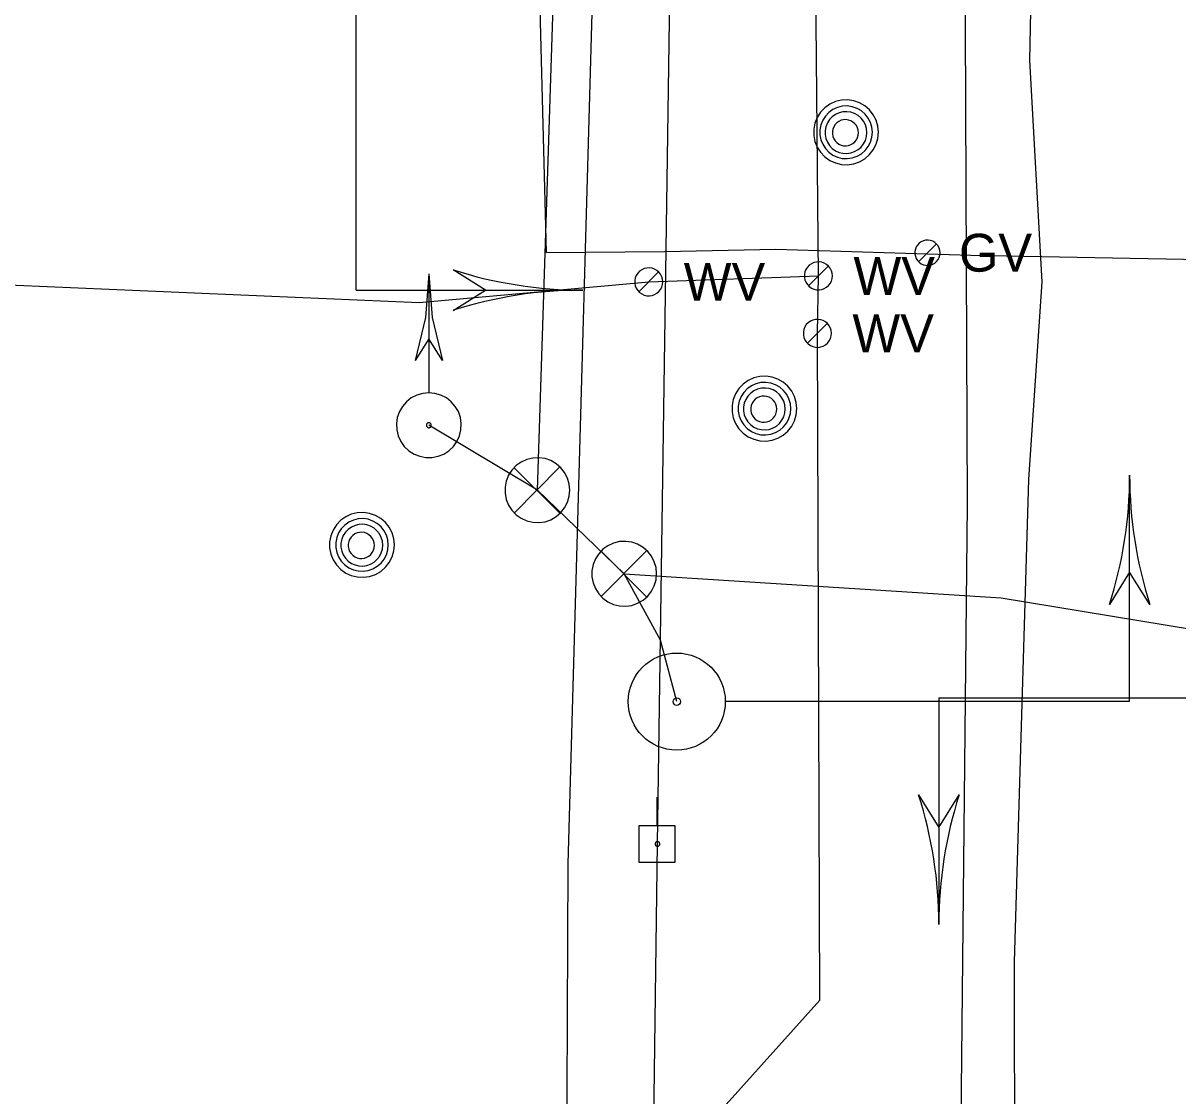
# Model space of a CAD drawing. Extents: x 600849 to 606371, y 330010 to 403088.
# Drawn here: x 601935.4 to 602052.9, y 360735.4 to 360844.5 of the extents above; entities that cross this region are included whole.
import ezdxf

# ---------------------------------------------------------------- set-up
doc = ezdxf.new("R2010")
doc.units = 0
for name, color, linetype in [('Default', 7, 'Continuous'), ('E_SIG', 7, 'Continuous'), ('E_SIG_Conduit', 7, 'Continuous'), ('E_UTL_E_UG', 7, 'Continuous'), ('E_UTL_EPowerPole', 7, 'Continuous'), ('E_UTL_FO_UG', 7, 'Continuous'), ('E_UTL_G', 7, 'Continuous'), ('E_UTL_G_UG', 7, 'Continuous'), ('E_UTL_MH', 7, 'Continuous'), ('E_UTL_Overhead', 7, 'Continuous'), ('E_UTL_T_UG', 7, 'Continuous'), ('E_UTL_W', 7, 'Continuous'), ('E_UTL_W_UG', 7, 'Continuous')]:
    doc.layers.add(name, color=color, linetype=linetype)

# ---------------------------------------------------------------- blocks, each defined once
blk = doc.blocks.new('POINT_DISPLAY')
at = {"layer": 'Default'}
blk.add_line((0, 0), (0, 0), dxfattribs=at)
blk = doc.blocks.new('TFSM')
at = {"layer": 'E_SIG'}
for q in [(156.04, 78.02), (17, 0.01)]:
    blk.add_line((156.04, 0.01), q, dxfattribs=at)
blk.add_lwpolyline([(163.02, 33.44), (156.04, 44.59), (149.06, 33.44)], dxfattribs=at)
for radius in [16.72, 1.28]:
    blk.add_circle((0, 0), radius, dxfattribs=at)
for centre, start, end in [((9.9, 78.02), 342.2377, 0), ((302.18, 78.02), 180, 197.7623)]:
    blk.add_arc(centre, 146.14, start, end, dxfattribs=at)
blk.add_blockref('POINT_DISPLAY', (117.03, 0.01), dxfattribs=at)

msp = doc.modelspace()

# ---------------------------------------------------------------- linework, layer by layer
at = {"layer": 'E_SIG'}
for points in [[(601976.71, 360819.03), (601976.36, 360814.58), (601975.33, 360810.23)], [(601976.71, 360819.03), (601976.71, 360806.99)], [(601976.71, 360819.03), (601977.05, 360814.58), (601978.08, 360810.23)], [(601976.71, 360812.43), (601975.33, 360810.23)], [(601978.08, 360810.23), (601976.71, 360812.43)], [(601976.71, 360806.93), (601976.08, 360806.87), (601975.48, 360806.7), (601974.92, 360806.41), (601974.43, 360806.02), (601974.02, 360805.55), (601973.71, 360805.01), (601973.5, 360804.41), (601973.41, 360803.79), (601973.44, 360803.16), (601973.59, 360802.55), (601973.85, 360801.98), (601974.21, 360801.47), (601974.67, 360801.04), (601975.2, 360800.7), (601975.78, 360800.47), (601976.39, 360800.35), (601977.02, 360800.35), (601977.64, 360800.47), (601978.22, 360800.7), (601978.75, 360801.04), (601979.2, 360801.47), (601979.57, 360801.98), (601979.83, 360802.55), (601979.97, 360803.16), (601980, 360803.79), (601979.92, 360804.41), (601979.71, 360805.01), (601979.4, 360805.55), (601978.99, 360806.02), (601978.49, 360806.41), (601977.94, 360806.7), (601977.33, 360806.87), (601976.71, 360806.93)], [(601976.71, 360803.89), (601976.66, 360803.88), (601976.61, 360803.87), (601976.57, 360803.85), (601976.53, 360803.82), (601976.5, 360803.78), (601976.48, 360803.74), (601976.46, 360803.69), (601976.46, 360803.65), (601976.46, 360803.6), (601976.47, 360803.55), (601976.49, 360803.51), (601976.52, 360803.47), (601976.55, 360803.44), (601976.59, 360803.41), (601976.64, 360803.39), (601976.68, 360803.38), (601976.73, 360803.38), (601976.78, 360803.39), (601976.82, 360803.41), (601976.86, 360803.44), (601976.9, 360803.47), (601976.93, 360803.51), (601976.95, 360803.55), (601976.96, 360803.6), (601976.96, 360803.65), (601976.95, 360803.69), (601976.94, 360803.74), (601976.91, 360803.78), (601976.88, 360803.82), (601976.84, 360803.85), (601976.8, 360803.87), (601976.76, 360803.88), (601976.71, 360803.89)], [(601991.05, 360797.02), (601990.99, 360797.65), (601990.81, 360798.25), (601990.52, 360798.81), (601990.14, 360799.3), (601989.66, 360799.71), (601989.12, 360800.03), (601988.53, 360800.23), (601987.91, 360800.32), (601987.28, 360800.29), (601986.67, 360800.14), (601986.1, 360799.88), (601985.59, 360799.52), (601985.15, 360799.06), (601984.81, 360798.54), (601984.58, 360797.95), (601984.46, 360797.34), (601984.46, 360796.71), (601984.58, 360796.09), (601984.81, 360795.51), (601985.15, 360794.98), (601985.59, 360794.53), (601986.1, 360794.17), (601986.67, 360793.91), (601987.28, 360793.76), (601987.91, 360793.73), (601988.53, 360793.82), (601989.12, 360794.02), (601989.66, 360794.34), (601990.14, 360794.75), (601990.52, 360795.24), (601990.81, 360795.8), (601990.99, 360796.4), (601991.05, 360797.02)], [(601990.01, 360799.36), (601985.4, 360794.7)], [(601985.4, 360799.31), (601990.05, 360794.66)], [(601999.88, 360788.52), (601999.82, 360789.15), (601999.64, 360789.75), (601999.36, 360790.3), (601998.97, 360790.8), (601998.5, 360791.21), (601997.95, 360791.52), (601997.36, 360791.73), (601996.74, 360791.82), (601996.11, 360791.79), (601995.5, 360791.64), (601994.93, 360791.38), (601994.42, 360791.01), (601993.99, 360790.56), (601993.65, 360790.03), (601993.41, 360789.45), (601993.3, 360788.83), (601993.3, 360788.21), (601993.41, 360787.59), (601993.65, 360787.01), (601993.99, 360786.48), (601994.42, 360786.03), (601994.93, 360785.66), (601995.5, 360785.4), (601996.11, 360785.25), (601996.74, 360785.22), (601997.36, 360785.31), (601997.95, 360785.52), (601998.5, 360785.83), (601998.97, 360786.24), (601999.36, 360786.74), (601999.64, 360787.29), (601999.82, 360787.9), (601999.88, 360788.52)], [(601998.84, 360790.86), (601994.23, 360786.2)], [(601994.23, 360790.81), (601998.89, 360786.15)]]:
    msp.add_lwpolyline(points, dxfattribs=at)
at = {"layer": 'E_SIG_Conduit'}
for points in [[(601987.75, 360797.02), (601990.23, 360873.52), (601999.92, 360888.43), (602003.92, 360893.84), (602004.89, 360901.35), (602034.94, 360900.19), (602076.73, 360899.9), (602093.33, 360862.33)], [(601996.58, 360788.52), (602034.94, 360786.09), (602074.07, 360779.63), (602094.39, 360808.11), (602100.44, 360811.18)], [(602001.93, 360775.52), (602000.27, 360781.76), (601996.58, 360788.52), (601987.75, 360797.02), (601976.71, 360803.63)]]:
    msp.add_lwpolyline(points, dxfattribs=at)
at = {"layer": 'E_UTL_EPowerPole'}
for points in [[(601999.93, 360762.89), (601999.93, 360765.8)], [(602001.77, 360762.89), (601998.08, 360762.89)], [(601998.08, 360762.89), (601998.08, 360759.2)], [(602001.77, 360759.2), (602001.77, 360762.89)], [(602000.2, 360761.05), (602000.19, 360761.09), (602000.18, 360761.14), (602000.16, 360761.18), (602000.13, 360761.21), (602000.1, 360761.24), (602000.06, 360761.26), (602000.01, 360761.28), (601999.97, 360761.29), (601999.92, 360761.28), (601999.88, 360761.27), (601999.84, 360761.25), (601999.8, 360761.23), (601999.77, 360761.19), (601999.75, 360761.16), (601999.73, 360761.11), (601999.72, 360761.07), (601999.72, 360761.02), (601999.73, 360760.98), (601999.75, 360760.94), (601999.77, 360760.9), (601999.8, 360760.87), (601999.84, 360760.84), (601999.88, 360760.82), (601999.92, 360760.81), (601999.97, 360760.81), (602000.01, 360760.82), (602000.06, 360760.83), (602000.1, 360760.85), (602000.13, 360760.88), (602000.16, 360760.92), (602000.18, 360760.96), (602000.19, 360761), (602000.2, 360761.05)], [(601998.08, 360759.2), (602001.77, 360759.2)]]:
    msp.add_lwpolyline(points, dxfattribs=at)
at = {"layer": 'E_UTL_FO_UG'}
msp.add_lwpolyline([(601968.65, 360386.08), (601976.22, 360388.87), (601983.25, 360392.46), (601985.31, 360395.68), (601987.23, 360437.76), (601988.99, 360561.58), (601990.78, 360735.64), (601990.89, 360759.03), (601994.1, 360873.25), (601992.88, 360897.92), (601994.67, 360899.73), (602000.96, 360899.64), (602006.74, 360896.26), (602011.28, 360895.11), (602022.21, 360896.51), (602031.08, 360901.07)], dxfattribs=at)
at = {"layer": 'E_UTL_G'}
for points in [[(602028.72, 360821.17), (602028.7, 360821.41), (602028.63, 360821.65), (602028.52, 360821.87), (602028.36, 360822.06), (602028.18, 360822.22), (602027.97, 360822.34), (602027.74, 360822.42), (602027.5, 360822.45), (602027.25, 360822.44), (602027.02, 360822.38), (602026.79, 360822.28), (602026.6, 360822.14), (602026.43, 360821.96), (602026.3, 360821.76), (602026.2, 360821.53), (602026.16, 360821.29), (602026.16, 360821.05), (602026.2, 360820.81), (602026.3, 360820.58), (602026.43, 360820.38), (602026.6, 360820.2), (602026.79, 360820.06), (602027.02, 360819.96), (602027.25, 360819.9), (602027.5, 360819.89), (602027.74, 360819.92), (602027.97, 360820), (602028.18, 360820.13), (602028.36, 360820.29), (602028.52, 360820.48), (602028.63, 360820.69), (602028.7, 360820.93), (602028.72, 360821.17)], [(602026.53, 360820.26), (602028.34, 360822.08)]]:
    msp.add_lwpolyline(points, dxfattribs=at)
at = {"layer": 'E_UTL_G_UG'}
for points in [[(602006.92, 360680.47), (602025.21, 360679.38), (602036.22, 360679.19), (602036.34, 360703.77), (602036.28, 360749.05), (602037.76, 360798.12), (602039.12, 360818.22), (602037.86, 360840.72), (602038.53, 360874.23), (602037.21, 360912.25), (602034.04, 360925.66), (602022.18, 360936.43), (602016.69, 360950.1), (602016.66, 360966.48), (602016.87, 360996.07), (602016.75, 361052.34), (602016.85, 361080.95), (602017.32, 361090.63), (602017.14, 361102.37), (602017.4, 361137.08), (602017.28, 361169.45), (602018.15, 361239.45), (602018.69, 361265.35), (602018.44, 361304.63)], [(601988.67, 360821.2), (601988.07, 360844.66), (601988.22, 360875.68)], [(601988.67, 360821.2), (602000.67, 360821.31), (602012.01, 360821.55), (602031.83, 360820.94), (602066.09, 360820.28), (602081.34, 360819.19), (602094.82, 360820.74), (602100.61, 360820.12), (602106.8, 360820.15), (602133.19, 360819.74), (602171.19, 360819.93), (602240.57, 360818.23), (602285.03, 360817.71), (602342.14, 360817.37), (602569.59, 360814.23)]]:
    msp.add_lwpolyline(points, dxfattribs=at)
at = {"layer": 'E_UTL_MH'}
for points in [[(602022.45, 360833.43), (602022.39, 360834.05), (602022.21, 360834.65), (602021.92, 360835.21), (602021.54, 360835.7), (602021.06, 360836.11), (602020.52, 360836.43), (602019.93, 360836.63), (602019.3, 360836.72), (602018.68, 360836.69), (602018.07, 360836.55), (602017.5, 360836.28), (602016.99, 360835.92), (602016.55, 360835.47), (602016.21, 360834.94), (602015.98, 360834.36), (602015.86, 360833.74), (602015.86, 360833.11), (602015.98, 360832.5), (602016.21, 360831.91), (602016.55, 360831.39), (602016.99, 360830.93), (602017.5, 360830.57), (602018.07, 360830.31), (602018.68, 360830.16), (602019.3, 360830.13), (602019.93, 360830.22), (602020.52, 360830.42), (602021.06, 360830.74), (602021.54, 360831.15), (602021.92, 360831.64), (602022.21, 360832.2), (602022.39, 360832.8), (602022.45, 360833.43)], [(602021.83, 360833.42), (602021.78, 360833.93), (602021.64, 360834.42), (602021.41, 360834.87), (602021.09, 360835.27), (602020.71, 360835.6), (602020.27, 360835.86), (602019.79, 360836.02), (602019.28, 360836.1), (602018.77, 360836.07), (602018.28, 360835.95), (602017.82, 360835.74), (602017.4, 360835.45), (602017.05, 360835.08), (602016.78, 360834.65), (602016.59, 360834.18), (602016.49, 360833.68), (602016.49, 360833.17), (602016.59, 360832.67), (602016.78, 360832.2), (602017.05, 360831.77), (602017.4, 360831.4), (602017.82, 360831.1), (602018.28, 360830.89), (602018.77, 360830.77), (602019.28, 360830.75), (602019.79, 360830.82), (602020.27, 360830.99), (602020.71, 360831.24), (602021.09, 360831.57), (602021.41, 360831.97), (602021.64, 360832.43), (602021.78, 360832.92), (602021.83, 360833.42)], [(602021.27, 360833.39), (602021.23, 360833.8), (602021.12, 360834.18), (602020.93, 360834.54), (602020.68, 360834.86), (602020.38, 360835.13), (602020.02, 360835.33), (602019.64, 360835.46), (602019.24, 360835.52), (602018.84, 360835.5), (602018.44, 360835.41), (602018.08, 360835.24), (602017.75, 360835), (602017.47, 360834.71), (602017.25, 360834.37), (602017.1, 360833.99), (602017.02, 360833.6), (602017.02, 360833.19), (602017.1, 360832.79), (602017.25, 360832.42), (602017.47, 360832.08), (602017.75, 360831.78), (602018.08, 360831.55), (602018.44, 360831.38), (602018.84, 360831.29), (602019.24, 360831.27), (602019.64, 360831.32), (602020.02, 360831.46), (602020.38, 360831.66), (602020.68, 360831.92), (602020.93, 360832.24), (602021.12, 360832.6), (602021.23, 360832.99), (602021.27, 360833.39)], [(602020.41, 360833.38), (602020.39, 360833.63), (602020.32, 360833.87), (602020.2, 360834.1), (602020.05, 360834.3), (602019.85, 360834.46), (602019.64, 360834.59), (602019.4, 360834.67), (602019.15, 360834.71), (602018.89, 360834.7), (602018.65, 360834.64), (602018.42, 360834.53), (602018.21, 360834.38), (602018.03, 360834.2), (602017.9, 360833.99), (602017.8, 360833.75), (602017.76, 360833.5), (602017.76, 360833.25), (602017.8, 360833), (602017.9, 360832.77), (602018.03, 360832.55), (602018.21, 360832.37), (602018.42, 360832.22), (602018.65, 360832.12), (602018.89, 360832.06), (602019.15, 360832.05), (602019.4, 360832.08), (602019.64, 360832.17), (602019.85, 360832.29), (602020.05, 360832.46), (602020.2, 360832.66), (602020.32, 360832.88), (602020.39, 360833.13), (602020.41, 360833.38)], [(602014.15, 360805.32), (602014.09, 360805.94), (602013.91, 360806.54), (602013.63, 360807.1), (602013.24, 360807.59), (602012.76, 360808), (602012.22, 360808.32), (602011.63, 360808.52), (602011.01, 360808.61), (602010.38, 360808.58), (602009.77, 360808.44), (602009.2, 360808.17), (602008.69, 360807.81), (602008.26, 360807.36), (602007.92, 360806.83), (602007.68, 360806.25), (602007.56, 360805.63), (602007.56, 360805), (602007.68, 360804.39), (602007.92, 360803.8), (602008.26, 360803.28), (602008.69, 360802.82), (602009.2, 360802.46), (602009.77, 360802.2), (602010.38, 360802.05), (602011.01, 360802.02), (602011.63, 360802.11), (602012.22, 360802.31), (602012.76, 360802.63), (602013.24, 360803.04), (602013.63, 360803.53), (602013.91, 360804.09), (602014.09, 360804.69), (602014.15, 360805.32)], [(602013.53, 360805.31), (602013.49, 360805.82), (602013.34, 360806.31), (602013.11, 360806.76), (602012.79, 360807.16), (602012.41, 360807.49), (602011.97, 360807.75), (602011.49, 360807.91), (602010.98, 360807.99), (602010.48, 360807.96), (602009.98, 360807.84), (602009.52, 360807.63), (602009.1, 360807.34), (602008.75, 360806.97), (602008.48, 360806.54), (602008.29, 360806.07), (602008.19, 360805.57), (602008.19, 360805.06), (602008.29, 360804.56), (602008.48, 360804.09), (602008.75, 360803.66), (602009.1, 360803.29), (602009.52, 360802.99), (602009.98, 360802.78), (602010.48, 360802.66), (602010.98, 360802.64), (602011.49, 360802.71), (602011.97, 360802.88), (602012.41, 360803.13), (602012.79, 360803.46), (602013.11, 360803.86), (602013.34, 360804.32), (602013.49, 360804.81), (602013.53, 360805.31)], [(602012.97, 360805.28), (602012.93, 360805.69), (602012.82, 360806.07), (602012.63, 360806.43), (602012.38, 360806.75), (602012.08, 360807.02), (602011.73, 360807.22), (602011.34, 360807.35), (602010.94, 360807.41), (602010.54, 360807.39), (602010.15, 360807.3), (602009.78, 360807.13), (602009.45, 360806.89), (602009.17, 360806.6), (602008.95, 360806.26), (602008.8, 360805.88), (602008.72, 360805.49), (602008.72, 360805.08), (602008.8, 360804.68), (602008.95, 360804.31), (602009.17, 360803.97), (602009.45, 360803.67), (602009.78, 360803.44), (602010.15, 360803.27), (602010.54, 360803.18), (602010.94, 360803.16), (602011.34, 360803.21), (602011.73, 360803.35), (602012.08, 360803.55), (602012.38, 360803.81), (602012.63, 360804.13), (602012.82, 360804.49), (602012.93, 360804.88), (602012.97, 360805.28)], [(602012.12, 360805.27), (602012.09, 360805.52), (602012.02, 360805.76), (602011.9, 360805.99), (602011.75, 360806.19), (602011.56, 360806.35), (602011.34, 360806.48), (602011.1, 360806.56), (602010.85, 360806.6), (602010.59, 360806.59), (602010.35, 360806.53), (602010.12, 360806.42), (602009.91, 360806.27), (602009.74, 360806.09), (602009.6, 360805.88), (602009.51, 360805.64), (602009.46, 360805.39), (602009.46, 360805.14), (602009.51, 360804.89), (602009.6, 360804.66), (602009.74, 360804.44), (602009.91, 360804.26), (602010.12, 360804.11), (602010.35, 360804.01), (602010.59, 360803.95), (602010.85, 360803.94), (602011.1, 360803.97), (602011.34, 360804.06), (602011.56, 360804.18), (602011.75, 360804.35), (602011.9, 360804.55), (602012.02, 360804.77), (602012.09, 360805.02), (602012.12, 360805.27)], [(601973.2, 360791.46), (601973.14, 360792.09), (601972.96, 360792.69), (601972.68, 360793.25), (601972.29, 360793.74), (601971.81, 360794.15), (601971.27, 360794.46), (601970.68, 360794.67), (601970.06, 360794.76), (601969.43, 360794.73), (601968.82, 360794.58), (601968.25, 360794.32), (601967.74, 360793.96), (601967.31, 360793.5), (601966.97, 360792.97), (601966.73, 360792.39), (601966.61, 360791.78), (601966.61, 360791.15), (601966.73, 360790.53), (601966.97, 360789.95), (601967.31, 360789.42), (601967.74, 360788.97), (601968.25, 360788.6), (601968.82, 360788.34), (601969.43, 360788.2), (601970.06, 360788.17), (601970.68, 360788.25), (601971.27, 360788.46), (601971.81, 360788.77), (601972.29, 360789.18), (601972.68, 360789.68), (601972.96, 360790.24), (601973.14, 360790.84), (601973.2, 360791.46)], [(601972.58, 360791.46), (601972.54, 360791.96), (601972.39, 360792.45), (601972.16, 360792.9), (601971.84, 360793.3), (601971.46, 360793.64), (601971.02, 360793.89), (601970.54, 360794.06), (601970.03, 360794.13), (601969.53, 360794.11), (601969.03, 360793.99), (601968.57, 360793.78), (601968.15, 360793.48), (601967.8, 360793.11), (601967.53, 360792.68), (601967.34, 360792.21), (601967.24, 360791.71), (601967.24, 360791.2), (601967.34, 360790.7), (601967.53, 360790.23), (601967.8, 360789.8), (601968.15, 360789.43), (601968.57, 360789.14), (601969.03, 360788.93), (601969.53, 360788.81), (601970.03, 360788.78), (601970.54, 360788.86), (601971.02, 360789.02), (601971.46, 360789.28), (601971.84, 360789.61), (601972.16, 360790.01), (601972.39, 360790.46), (601972.54, 360790.95), (601972.58, 360791.46)], [(601972.02, 360791.43), (601971.98, 360791.83), (601971.87, 360792.22), (601971.68, 360792.58), (601971.43, 360792.9), (601971.13, 360793.16), (601970.78, 360793.37), (601970.39, 360793.5), (601969.99, 360793.56), (601969.59, 360793.54), (601969.2, 360793.44), (601968.83, 360793.27), (601968.5, 360793.04), (601968.22, 360792.74), (601968, 360792.4), (601967.85, 360792.03), (601967.77, 360791.63), (601967.77, 360791.23), (601967.85, 360790.83), (601968, 360790.45), (601968.22, 360790.11), (601968.5, 360789.82), (601968.83, 360789.58), (601969.2, 360789.42), (601969.59, 360789.32), (601969.99, 360789.3), (601970.39, 360789.36), (601970.78, 360789.49), (601971.13, 360789.69), (601971.43, 360789.96), (601971.68, 360790.28), (601971.87, 360790.64), (601971.98, 360791.03), (601972.02, 360791.43)], [(601971.17, 360791.41), (601971.14, 360791.67), (601971.07, 360791.91), (601970.95, 360792.13), (601970.8, 360792.33), (601970.61, 360792.5), (601970.39, 360792.62), (601970.15, 360792.71), (601969.9, 360792.74), (601969.64, 360792.73), (601969.4, 360792.67), (601969.17, 360792.57), (601968.96, 360792.42), (601968.79, 360792.24), (601968.65, 360792.02), (601968.56, 360791.79), (601968.51, 360791.54), (601968.51, 360791.29), (601968.56, 360791.04), (601968.65, 360790.8), (601968.79, 360790.59), (601968.96, 360790.41), (601969.17, 360790.26), (601969.4, 360790.15), (601969.64, 360790.09), (601969.9, 360790.08), (601970.15, 360790.12), (601970.39, 360790.2), (601970.61, 360790.33), (601970.8, 360790.49), (601970.95, 360790.69), (601971.07, 360790.92), (601971.14, 360791.16), (601971.17, 360791.41)]]:
    msp.add_lwpolyline(points, dxfattribs=at)
at = {"layer": 'E_UTL_Overhead'}
msp.add_lwpolyline([(601976.75, 358958.92), (601977.97, 359111.94), (601981.19, 359312.23), (601983.51, 359526.6), (601985.8, 359662.25), (601987.84, 359828.62), (601989.65, 359947.39), (601991.34, 360075.03), (601992.79, 360204.36), (601996.6, 360395.42), (601996.88, 360486.88), (601998.68, 360539.79), (601998.36, 360632.61), (601999.96, 360761.05), (602001.64, 360876.73), (602001.68, 360897.47), (602002.94, 360981.08), (602003.73, 361045.7), (602006.07, 361225.37), (602007.31, 361412.08)], dxfattribs=at)
at = {"layer": 'E_UTL_T_UG'}
msp.add_lwpolyline([(602030.35, 360683.16), (602031.52, 360795.56), (602031.08, 360901.07), (602030.64, 360907.54), (602030.58, 360936.46), (602031.56, 361016.7), (602033, 361121.75), (602029, 361187.95), (602030.09, 361332.68)], dxfattribs=at)
at = {"layer": 'E_UTL_W'}
for points in [[(602000.5, 360818.21), (602000.48, 360818.48), (602000.4, 360818.74), (602000.28, 360818.98), (602000.11, 360819.19), (601999.9, 360819.37), (601999.67, 360819.51), (601999.41, 360819.6), (601999.14, 360819.63), (601998.87, 360819.62), (601998.61, 360819.56), (601998.36, 360819.45), (601998.14, 360819.29), (601997.96, 360819.09), (601997.81, 360818.86), (601997.71, 360818.61), (601997.66, 360818.35), (601997.66, 360818.07), (601997.71, 360817.81), (601997.81, 360817.56), (601997.96, 360817.33), (601998.14, 360817.13), (601998.36, 360816.98), (601998.61, 360816.86), (601998.87, 360816.8), (601999.14, 360816.79), (601999.41, 360816.82), (601999.67, 360816.91), (601999.9, 360817.05), (602000.11, 360817.23), (602000.28, 360817.44), (602000.4, 360817.68), (602000.48, 360817.94), (602000.5, 360818.21)], [(602017.77, 360818.82), (602017.74, 360819.09), (602017.67, 360819.35), (602017.54, 360819.59), (602017.37, 360819.8), (602017.17, 360819.98), (602016.93, 360820.12), (602016.68, 360820.21), (602016.41, 360820.24), (602016.14, 360820.23), (602015.88, 360820.17), (602015.63, 360820.05), (602015.41, 360819.9), (602015.22, 360819.7), (602015.07, 360819.47), (602014.97, 360819.22), (602014.92, 360818.96), (602014.92, 360818.68), (602014.97, 360818.42), (602015.07, 360818.17), (602015.22, 360817.94), (602015.41, 360817.74), (602015.63, 360817.58), (602015.88, 360817.47), (602016.14, 360817.41), (602016.41, 360817.4), (602016.68, 360817.43), (602016.93, 360817.52), (602017.17, 360817.66), (602017.37, 360817.84), (602017.54, 360818.05), (602017.67, 360818.29), (602017.74, 360818.55), (602017.77, 360818.82)], [(602015.33, 360817.81), (602017.35, 360819.83)], [(601998.07, 360817.2), (602000.08, 360819.22)], [(602017.66, 360812.98), (602017.63, 360813.25), (602017.56, 360813.51), (602017.43, 360813.75), (602017.27, 360813.96), (602017.06, 360814.14), (602016.83, 360814.27), (602016.57, 360814.36), (602016.3, 360814.4), (602016.03, 360814.39), (602015.77, 360814.32), (602015.52, 360814.21), (602015.3, 360814.05), (602015.11, 360813.86), (602014.97, 360813.63), (602014.87, 360813.38), (602014.81, 360813.11), (602014.81, 360812.84), (602014.87, 360812.57), (602014.97, 360812.32), (602015.11, 360812.1), (602015.3, 360811.9), (602015.52, 360811.74), (602015.77, 360811.63), (602016.03, 360811.57), (602016.3, 360811.55), (602016.57, 360811.59), (602016.83, 360811.68), (602017.06, 360811.81), (602017.27, 360811.99), (602017.43, 360812.21), (602017.56, 360812.45), (602017.63, 360812.71), (602017.66, 360812.98)], [(602015.23, 360811.97), (602017.24, 360813.98)]]:
    msp.add_lwpolyline(points, dxfattribs=at)
at = {"layer": 'E_UTL_W_UG'}
for points in [[(601987, 360173.39), (601989.12, 360321.85), (601989.42, 360397.84), (601993.04, 360491.39), (601990.27, 360529.45), (601995.76, 360697.7), (601994.43, 360720.62), (602016.49, 360745.17), (602016.23, 360812.98), (602016.34, 360818.82), (602015.49, 360910.91), (601998.95, 360934.46), (601998.77, 360941.78), (601997.77, 361076.86), (602000.09, 361141.41), (601996.33, 361146.11), (601997.05, 361257.96), (601996.62, 361325.18)], [(601893.04, 360819.43), (601903.14, 360819.24), (601975.71, 360816.1), (601999.08, 360818.21), (602016.34, 360818.82)]]:
    msp.add_lwpolyline(points, dxfattribs=at)

# ---------------------------------------------------------------- block references
at = {"layer": 'E_UTL_E_UG', "xscale": 0.29527500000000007, "yscale": 0.29527500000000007}
for p, rotation in [((601969.32, 360863.45), -90.00000000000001), ((602074.67, 360775.9), 180)]:
    msp.add_blockref('TFSM', p, dxfattribs=dict(at, rotation=rotation))
msp.add_blockref('TFSM', (602001.93, 360775.52), dxfattribs=at)

# ---------------------------------------------------------------- texts
at = {"layer": 'E_UTL_G'}
msp.add_text('GV', height=3.85, dxfattribs=at).set_placement((602030.64, 360819.25))
at = {"layer": 'E_UTL_W'}
for p in [(602019.91, 360816.89), (602002.64, 360816.29), (602019.8, 360811.05)]:
    msp.add_text('WV', height=3.85, dxfattribs=at).set_placement(p)

doc.saveas('drawing.dxf')
